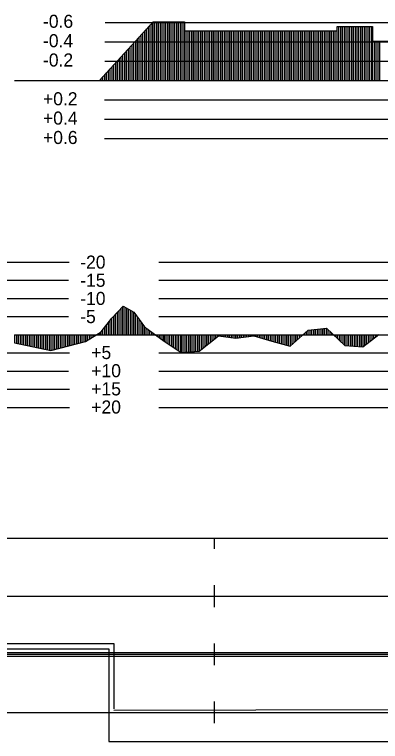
# Model space of a CAD drawing. Extents: x 2 to 10148, y 0 to 380.
# Drawn here: x 8072.2 to 8122.5, y 186 to 286.1 of the extents above; entities that cross this region are included whole.
import ezdxf

# ---------------------------------------------------------------- set-up
doc = ezdxf.new("R2010")
doc.units = 0
for name, color, linetype in [('POSUN_CARA', 7, 'Continuous'), ('POSUN_RASTR', 7, 'Continuous'), ('POSUN_TEXT', 7, 'Continuous'), ('RYCHL_B', 7, 'Continuous'), ('RYCHL_C', 7, 'Continuous'), ('RYCHL_RASTR', 7, 'Continuous'), ('ZRYCHL_CARA', 7, 'Continuous'), ('ZRYCHL_RASTR', 7, 'Continuous'), ('ZRYCHL_TEXT', 7, 'Continuous')]:
    doc.layers.add(name, color=color, linetype=linetype)

msp = doc.modelspace()

# ---------------------------------------------------------------- linework, layer by layer
at = {"layer": 'POSUN_CARA'}
for p, q in [((8085.57, 244.29), (8087.12, 245.94)), ((8086.57, 242), (8086.57, 245.36)), ((8086.82, 242), (8086.82, 245.62)), ((8087.07, 242), (8087.07, 245.89)), ((8087.12, 245.94), (8088.58, 245.1)), ((8087.12, 242), (8087.12, 245.94)), ((8087.37, 242), (8087.37, 245.79)), ((8087.62, 242), (8087.62, 245.65)), ((8087.87, 242), (8087.87, 245.51)), ((8088.12, 242), (8088.12, 245.36)), ((8088.37, 242), (8088.37, 245.22)), ((8084.08, 242.4), (8085.57, 244.29)), ((8085.57, 242), (8085.57, 244.29)), ((8085.82, 242), (8085.82, 244.56)), ((8086.07, 242), (8086.07, 244.82)), ((8086.32, 242), (8086.32, 245.09)), ((8088.58, 245.1), (8090.05, 243.07)), ((8088.58, 242), (8088.58, 245.1)), ((8088.83, 242), (8088.83, 244.75)), ((8089.08, 242), (8089.08, 244.41)), ((8084.83, 242), (8084.83, 243.36)), ((8085.08, 242), (8085.08, 243.67)), ((8085.33, 242), (8085.33, 243.99)), ((8089.33, 242), (8089.33, 244.06)), ((8089.58, 242), (8089.58, 243.72)), ((8089.83, 242), (8089.83, 243.37)), ((8081.93, 241.07), (8084.08, 242.4)), ((8083.93, 242), (8083.93, 242.31)), ((8084.08, 242), (8084.08, 242.4)), ((8084.33, 242), (8084.33, 242.72)), ((8084.58, 242), (8084.58, 243.04)), ((8090.05, 243.07), (8092.75, 241.1)), ((8090.05, 242), (8090.05, 243.07)), ((8090.3, 242), (8090.3, 242.89)), ((8090.55, 242), (8090.55, 242.7)), ((8090.8, 242), (8090.8, 242.52)), ((8091.05, 242), (8091.05, 242.34)), ((8110.07, 240.43), (8112.58, 242.65)), ((8112.32, 242), (8112.32, 242.42)), ((8112.57, 242), (8112.57, 242.64)), ((8112.58, 242.65), (8115.07, 242.9)), ((8112.58, 242), (8112.58, 242.65)), ((8112.83, 242), (8112.83, 242.67)), ((8113.08, 242), (8113.08, 242.7)), ((8113.33, 242), (8113.33, 242.72)), ((8113.58, 242), (8113.58, 242.75)), ((8113.83, 242), (8113.83, 242.77)), ((8114.08, 242), (8114.08, 242.8)), ((8114.33, 242), (8114.33, 242.83)), ((8114.58, 242), (8114.58, 242.85)), ((8114.83, 242), (8114.83, 242.88)), ((8115.07, 242.9), (8117.62, 240.51)), ((8115.07, 242), (8115.07, 242.9)), ((8115.32, 242), (8115.32, 242.67)), ((8115.57, 242), (8115.57, 242.43)), ((8072.18, 242), (8072.18, 240.87)), ((8072.43, 242), (8072.43, 240.82)), ((8072.68, 242), (8072.68, 240.77)), ((8072.93, 242), (8072.93, 240.72)), ((8073.18, 242), (8073.18, 240.66)), ((8073.43, 242), (8073.43, 240.61)), ((8073.68, 242), (8073.68, 240.56)), ((8073.93, 242), (8073.93, 240.51)), ((8074.18, 242), (8074.18, 240.45)), ((8074.43, 242), (8074.43, 240.4)), ((8074.68, 242), (8074.68, 240.35)), ((8074.93, 242), (8074.93, 240.3)), ((8075.18, 242), (8075.18, 240.25)), ((8075.43, 242), (8075.43, 240.19)), ((8075.68, 242), (8075.68, 240.14)), ((8075.93, 242), (8075.93, 240.09)), ((8076.18, 242), (8076.18, 240.04)), ((8076.43, 242), (8076.43, 239.98)), ((8076.68, 242), (8076.68, 239.93)), ((8076.93, 242), (8076.93, 239.88)), ((8077.18, 242), (8077.18, 239.83)), ((8077.19, 242), (8077.19, 239.83)), ((8077.44, 242), (8077.44, 239.89)), ((8077.69, 242), (8077.69, 239.96)), ((8077.94, 242), (8077.94, 240.02)), ((8078.19, 242), (8078.19, 240.09)), ((8078.44, 242), (8078.44, 240.15)), ((8078.69, 242), (8078.69, 240.22)), ((8078.94, 242), (8078.94, 240.28)), ((8079.19, 242), (8079.19, 240.35)), ((8079.44, 242), (8079.44, 240.42)), ((8079.69, 242), (8079.69, 240.48)), ((8079.94, 242), (8079.94, 240.55)), ((8080.19, 242), (8080.19, 240.61)), ((8080.44, 242), (8080.44, 240.68)), ((8080.69, 242), (8080.69, 240.74)), ((8080.94, 242), (8080.94, 240.81)), ((8081.19, 242), (8081.19, 240.88)), ((8081.44, 242), (8081.44, 240.94)), ((8081.69, 242), (8081.69, 241.01)), ((8081.93, 242), (8081.93, 241.07)), ((8082.18, 242), (8082.18, 241.22)), ((8082.43, 242), (8082.43, 241.38)), ((8082.68, 242), (8082.68, 241.53)), ((8082.93, 242), (8082.93, 241.69)), ((8083.18, 242), (8083.18, 241.84)), ((8083.43, 242), (8083.43, 242)), ((8083.68, 242), (8083.68, 242.15)), ((8091.3, 242), (8091.3, 242.16)), ((8091.55, 242), (8091.55, 241.97)), ((8091.8, 242), (8091.8, 241.79)), ((8092.05, 242), (8092.05, 241.61)), ((8092.3, 242), (8092.3, 241.43)), ((8092.55, 242), (8092.55, 241.24)), ((8092.75, 242), (8092.75, 241.1)), ((8093, 242), (8093, 240.93)), ((8093.25, 242), (8093.25, 240.76)), ((8093.5, 242), (8093.5, 240.6)), ((8093.75, 242), (8093.75, 240.43)), ((8094, 242), (8094, 240.26)), ((8094.25, 242), (8094.25, 240.1)), ((8094.5, 242), (8094.5, 239.93)), ((8094.75, 242), (8094.75, 239.76)), ((8095, 242), (8095, 239.59)), ((8095.08, 242), (8095.08, 239.54)), ((8095.33, 242), (8095.33, 239.56)), ((8095.58, 242), (8095.58, 239.58)), ((8095.83, 242), (8095.83, 239.6)), ((8096.08, 242), (8096.08, 239.62)), ((8096.33, 242), (8096.33, 239.63)), ((8096.58, 242), (8096.58, 239.65)), ((8096.83, 242), (8096.83, 239.67)), ((8097.08, 242), (8097.08, 239.69)), ((8097.33, 242), (8097.33, 239.71)), ((8097.58, 242), (8097.58, 239.73)), ((8097.58, 239.73), (8100.21, 241.84)), ((8097.83, 242), (8097.83, 239.93)), ((8098.08, 242), (8098.08, 240.13)), ((8098.33, 242), (8098.33, 240.33)), ((8098.58, 242), (8098.58, 240.53)), ((8098.83, 242), (8098.83, 240.73)), ((8099.08, 242), (8099.08, 240.93)), ((8099.33, 242), (8099.33, 241.13)), ((8099.58, 242), (8099.58, 241.33)), ((8099.83, 242), (8099.83, 241.53)), ((8100.08, 242), (8100.08, 241.73)), ((8100.21, 242), (8100.21, 241.84)), ((8100.21, 241.84), (8102.6, 241.52)), ((8100.46, 242), (8100.46, 241.8)), ((8100.71, 242), (8100.71, 241.77)), ((8100.96, 242), (8100.96, 241.74)), ((8101.21, 242), (8101.21, 241.7)), ((8101.46, 242), (8101.46, 241.67)), ((8101.71, 242), (8101.71, 241.64)), ((8101.96, 242), (8101.96, 241.61)), ((8102.21, 242), (8102.21, 241.57)), ((8102.46, 242), (8102.46, 241.54)), ((8102.6, 242), (8102.6, 241.52)), ((8102.6, 241.52), (8105.07, 241.87)), ((8102.85, 242), (8102.85, 241.56)), ((8103.1, 242), (8103.1, 241.59)), ((8103.35, 242), (8103.35, 241.63)), ((8103.6, 242), (8103.6, 241.66)), ((8103.85, 242), (8103.85, 241.7)), ((8104.1, 242), (8104.1, 241.74)), ((8104.35, 242), (8104.35, 241.77)), ((8104.6, 242), (8104.6, 241.81)), ((8104.85, 242), (8104.85, 241.84)), ((8105.07, 242), (8105.07, 241.87)), ((8105.07, 241.87), (8107.58, 241.11)), ((8105.32, 242), (8105.32, 241.8)), ((8105.57, 242), (8105.57, 241.72)), ((8105.82, 242), (8105.82, 241.65)), ((8106.07, 242), (8106.07, 241.57)), ((8106.32, 242), (8106.32, 241.5)), ((8106.57, 242), (8106.57, 241.42)), ((8106.82, 242), (8106.82, 241.34)), ((8107.07, 242), (8107.07, 241.27)), ((8107.32, 242), (8107.32, 241.19)), ((8107.57, 242), (8107.57, 241.12)), ((8107.58, 242), (8107.58, 241.11)), ((8107.83, 242), (8107.83, 241.04)), ((8108.08, 242), (8108.08, 240.98)), ((8108.33, 242), (8108.33, 240.91)), ((8108.58, 242), (8108.58, 240.84)), ((8108.83, 242), (8108.83, 240.77)), ((8109.08, 242), (8109.08, 240.7)), ((8109.33, 242), (8109.33, 240.63)), ((8109.58, 242), (8109.58, 240.56)), ((8109.83, 242), (8109.83, 240.5)), ((8110.07, 242), (8110.07, 240.43)), ((8110.32, 242), (8110.32, 240.65)), ((8110.57, 242), (8110.57, 240.87)), ((8110.82, 242), (8110.82, 241.09)), ((8111.07, 242), (8111.07, 241.31)), ((8111.32, 242), (8111.32, 241.53)), ((8111.57, 242), (8111.57, 241.76)), ((8111.82, 242), (8111.82, 241.98)), ((8112.07, 242), (8112.07, 242.2)), ((8115.82, 242), (8115.82, 242.2)), ((8116.07, 242), (8116.07, 241.97)), ((8116.32, 242), (8116.32, 241.73)), ((8116.57, 242), (8116.57, 241.5)), ((8116.82, 242), (8116.82, 241.26)), ((8117.07, 242), (8117.07, 241.03)), ((8117.32, 242), (8117.32, 240.8)), ((8117.57, 242), (8117.57, 240.56)), ((8117.62, 242), (8117.62, 240.51)), ((8117.87, 242), (8117.87, 240.49)), ((8118.12, 242), (8118.12, 240.48)), ((8118.37, 242), (8118.37, 240.46)), ((8118.62, 242), (8118.62, 240.44)), ((8118.87, 242), (8118.87, 240.42)), ((8119.12, 242), (8119.12, 240.4)), ((8119.37, 242), (8119.37, 240.38)), ((8119.62, 242), (8119.62, 240.36)), ((8119.87, 242), (8119.87, 240.34)), ((8120.06, 240.33), (8122.3, 242.02)), ((8120.06, 242), (8120.06, 240.33)), ((8120.31, 242), (8120.31, 240.52)), ((8120.56, 242), (8120.56, 240.7)), ((8120.81, 242), (8120.81, 240.89)), ((8121.06, 242), (8121.06, 241.08)), ((8121.31, 242), (8121.31, 241.27)), ((8121.56, 242), (8121.56, 241.46)), ((8121.81, 242), (8121.81, 241.65)), ((8122.06, 242), (8122.06, 241.84)), ((8072.18, 240.87), (8077.19, 239.83)), ((8077.19, 239.83), (8081.93, 241.07)), ((8092.75, 241.1), (8095.08, 239.54)), ((8107.58, 241.11), (8110.07, 240.43)), ((8117.62, 240.51), (8120.06, 240.33)), ((8095.08, 239.54), (8097.58, 239.73))]:
    msp.add_line(p, q, dxfattribs=at)
at = {"layer": 'POSUN_RASTR'}
for p, q in [((7672, 252), (8079.69, 252)), ((8092, 252), (8288, 252)), ((7672, 249.5), (8079.61, 249.5)), ((8092, 249.5), (8288, 249.5)), ((7672, 247), (8079.59, 247)), ((8092, 247), (8288, 247)), ((7672, 244.5), (8079.59, 244.5)), ((8092, 244.5), (8288, 244.5)), ((8072.18, 242), (9138.15, 242)), ((7672, 239.5), (8079.75, 239.5)), ((8092, 239.5), (8288, 239.5)), ((7672, 237), (8079.59, 237)), ((8092, 237), (8288, 237)), ((7672, 234.5), (8079.75, 234.5)), ((8092, 234.5), (8288, 234.5)), ((7672, 232), (8079.75, 232)), ((8092, 232), (8288, 232))]:
    msp.add_line(p, q, dxfattribs=at)
at = {"layer": 'RYCHL_B'}
for p, q in [((7765.91, 198.75), (8085.13, 198.75)), ((8085.13, 198.75), (8085.13, 186)), ((8085.13, 186), (8348.43, 186))]:
    msp.add_line(p, q, dxfattribs=at)
at = {"layer": 'RYCHL_C'}
for p, q in [((7765.16, 199.5), (8085.83, 199.5)), ((8085.83, 199.5), (8085.84, 190.5)), ((8085.84, 190.33), (8192.83, 190.5))]:
    msp.add_line(p, q, dxfattribs=at)
at = {"layer": 'RYCHL_RASTR'}
for p, q in [((6869.05, 214), (8074.39, 214)), ((8072.18, 214), (9140.35, 214)), ((8099.68, 212.5), (8099.68, 214)), ((8099.68, 204.5), (8099.68, 207.5)), ((6869.05, 206), (8074.39, 206)), ((8072.18, 206), (9140.39, 206)), ((8099.68, 196.5), (8099.68, 199.5)), ((6869.05, 198.25), (8074.39, 198.25)), ((8072.18, 198.25), (9140.39, 198.25)), ((6869.05, 198), (8074.39, 198)), ((6869.05, 197.75), (8074.39, 197.75)), ((8072.18, 198), (9140.39, 198)), ((8072.18, 197.75), (9140.39, 197.75)), ((8099.68, 188.5), (8099.68, 191.5)), ((6869.05, 190), (8074.39, 190)), ((8072.18, 190), (9140.39, 190))]:
    msp.add_line(p, q, dxfattribs=at)
at = {"layer": 'ZRYCHL_CARA'}
for p, q in [((8083.84, 277), (8091.24, 285.09)), ((8090.59, 277), (8090.59, 284.38)), ((8090.84, 277), (8090.84, 284.65)), ((8091.09, 277), (8091.09, 284.93)), ((8091.24, 277), (8091.24, 285.09)), ((8091.24, 285.09), (8095.54, 285.09)), ((8091.49, 277), (8091.49, 285.09)), ((8091.74, 277), (8091.74, 285.09)), ((8091.99, 277), (8091.99, 285.09)), ((8092.24, 277), (8092.24, 285.09)), ((8092.49, 277), (8092.49, 285.09)), ((8092.74, 277), (8092.74, 285.09)), ((8092.99, 277), (8092.99, 285.09)), ((8093.24, 277), (8093.24, 285.09)), ((8093.49, 277), (8093.49, 285.09)), ((8093.74, 277), (8093.74, 285.09)), ((8093.99, 277), (8093.99, 285.09)), ((8094.24, 277), (8094.24, 285.09)), ((8094.49, 277), (8094.49, 285.09)), ((8094.74, 277), (8094.74, 285.09)), ((8094.99, 277), (8094.99, 285.09)), ((8095.24, 277), (8095.24, 285.09)), ((8095.49, 277), (8095.49, 285.09)), ((8095.54, 285.09), (8095.54, 283.83)), ((8116.55, 277), (8116.55, 284.42)), ((8116.55, 283.83), (8116.55, 284.42)), ((8116.55, 284.42), (8121.42, 284.42)), ((8116.8, 277), (8116.8, 284.42)), ((8117.05, 277), (8117.05, 284.42)), ((8117.3, 277), (8117.3, 284.42)), ((8117.55, 277), (8117.55, 284.42)), ((8117.8, 277), (8117.8, 284.42)), ((8118.05, 277), (8118.05, 284.42)), ((8118.3, 277), (8118.3, 284.42)), ((8118.55, 277), (8118.55, 284.42)), ((8118.8, 277), (8118.8, 284.42)), ((8119.05, 277), (8119.05, 284.42)), ((8119.3, 277), (8119.3, 284.42)), ((8119.55, 277), (8119.55, 284.42)), ((8119.8, 277), (8119.8, 284.42)), ((8120.05, 277), (8120.05, 284.42)), ((8120.3, 277), (8120.3, 284.42)), ((8120.55, 277), (8120.55, 284.42)), ((8120.8, 277), (8120.8, 284.42)), ((8121.05, 277), (8121.05, 284.42)), ((8121.3, 277), (8121.3, 284.42)), ((8121.42, 284.42), (8121.42, 282.41)), ((8089.59, 277), (8089.59, 283.29)), ((8089.84, 277), (8089.84, 283.56)), ((8090.09, 277), (8090.09, 283.83)), ((8090.34, 277), (8090.34, 284.11)), ((8095.54, 277), (8095.54, 283.83)), ((8095.54, 283.83), (8116.55, 283.83)), ((8095.79, 277), (8095.79, 283.83)), ((8096.04, 277), (8096.04, 283.83)), ((8096.29, 277), (8096.29, 283.83)), ((8096.54, 277), (8096.54, 283.83)), ((8096.79, 277), (8096.79, 283.83)), ((8097.04, 277), (8097.04, 283.83)), ((8097.29, 277), (8097.29, 283.83)), ((8097.54, 277), (8097.54, 283.83)), ((8097.79, 277), (8097.79, 283.83)), ((8098.04, 277), (8098.04, 283.83)), ((8098.29, 277), (8098.29, 283.83)), ((8098.54, 277), (8098.54, 283.83)), ((8098.79, 277), (8098.79, 283.83)), ((8099.04, 277), (8099.04, 283.83)), ((8099.29, 277), (8099.29, 283.83)), ((8099.54, 277), (8099.54, 283.83)), ((8099.79, 277), (8099.79, 283.83)), ((8100.04, 277), (8100.04, 283.83)), ((8100.29, 277), (8100.29, 283.83)), ((8100.54, 277), (8100.54, 283.83)), ((8100.79, 277), (8100.79, 283.83)), ((8101.04, 277), (8101.04, 283.83)), ((8101.29, 277), (8101.29, 283.83)), ((8101.54, 277), (8101.54, 283.83)), ((8101.79, 277), (8101.79, 283.83)), ((8102.04, 277), (8102.04, 283.83)), ((8102.29, 277), (8102.29, 283.83)), ((8102.54, 277), (8102.54, 283.83)), ((8102.79, 277), (8102.79, 283.83)), ((8103.04, 277), (8103.04, 283.83)), ((8103.29, 277), (8103.29, 283.83)), ((8103.54, 277), (8103.54, 283.83)), ((8103.79, 277), (8103.79, 283.83)), ((8104.04, 277), (8104.04, 283.83)), ((8104.29, 277), (8104.29, 283.83)), ((8104.54, 277), (8104.54, 283.83)), ((8104.79, 277), (8104.79, 283.83)), ((8105.04, 277), (8105.04, 283.83)), ((8105.29, 277), (8105.29, 283.83)), ((8105.54, 277), (8105.54, 283.83)), ((8105.79, 277), (8105.79, 283.83)), ((8106.04, 277), (8106.04, 283.83)), ((8106.29, 277), (8106.29, 283.83)), ((8106.54, 277), (8106.54, 283.83)), ((8106.79, 277), (8106.79, 283.83)), ((8107.04, 277), (8107.04, 283.83)), ((8107.29, 277), (8107.29, 283.83)), ((8107.54, 277), (8107.54, 283.83)), ((8107.79, 277), (8107.79, 283.83)), ((8108.04, 277), (8108.04, 283.83)), ((8108.29, 277), (8108.29, 283.83)), ((8108.54, 277), (8108.54, 283.83)), ((8108.79, 277), (8108.79, 283.83)), ((8109.04, 277), (8109.04, 283.83)), ((8109.29, 277), (8109.29, 283.83)), ((8109.54, 277), (8109.54, 283.83)), ((8109.79, 277), (8109.79, 283.83)), ((8110.04, 277), (8110.04, 283.83)), ((8110.29, 277), (8110.29, 283.83)), ((8110.54, 277), (8110.54, 283.83)), ((8110.79, 277), (8110.79, 283.83)), ((8111.04, 277), (8111.04, 283.83)), ((8111.29, 277), (8111.29, 283.83)), ((8111.54, 277), (8111.54, 283.83)), ((8111.79, 277), (8111.79, 283.83)), ((8112.04, 277), (8112.04, 283.83)), ((8112.29, 277), (8112.29, 283.83)), ((8112.54, 277), (8112.54, 283.83)), ((8112.79, 277), (8112.79, 283.83)), ((8113.04, 277), (8113.04, 283.83)), ((8113.29, 277), (8113.29, 283.83)), ((8113.54, 277), (8113.54, 283.83)), ((8113.79, 277), (8113.79, 283.83)), ((8114.04, 277), (8114.04, 283.83)), ((8114.29, 277), (8114.29, 283.83)), ((8114.54, 277), (8114.54, 283.83)), ((8114.79, 277), (8114.79, 283.83)), ((8115.04, 277), (8115.04, 283.83)), ((8115.29, 277), (8115.29, 283.83)), ((8115.54, 277), (8115.54, 283.83)), ((8115.79, 277), (8115.79, 283.83)), ((8116.04, 277), (8116.04, 283.83)), ((8116.29, 277), (8116.29, 283.83)), ((8116.54, 277), (8116.54, 283.83)), ((8088.84, 277), (8088.84, 282.47)), ((8089.09, 277), (8089.09, 282.74)), ((8089.34, 277), (8089.34, 283.01)), ((8121.42, 277), (8121.42, 282.41)), ((8121.42, 282.41), (8124.33, 282.41)), ((8121.67, 277), (8121.67, 282.41)), ((8121.92, 277), (8121.92, 282.41)), ((8122.17, 277), (8122.17, 282.41)), ((8122.42, 277), (8122.42, 282.41)), ((8087.84, 277), (8087.84, 281.37)), ((8088.09, 277), (8088.09, 281.65)), ((8088.34, 277), (8088.34, 281.92)), ((8088.59, 277), (8088.59, 282.19)), ((8086.84, 277), (8086.84, 280.28)), ((8087.09, 277), (8087.09, 280.55)), ((8087.34, 277), (8087.34, 280.83)), ((8087.59, 277), (8087.59, 281.1)), ((8086.09, 277), (8086.09, 279.46)), ((8086.34, 277), (8086.34, 279.73)), ((8086.59, 277), (8086.59, 280.01)), ((8085.09, 277), (8085.09, 278.37)), ((8085.34, 277), (8085.34, 278.64)), ((8085.59, 277), (8085.59, 278.91)), ((8085.84, 277), (8085.84, 279.19)), ((8084.09, 277), (8084.09, 277.27)), ((8084.34, 277), (8084.34, 277.55)), ((8084.59, 277), (8084.59, 277.82)), ((8084.84, 277), (8084.84, 278.09)), ((8072.18, 277), (9138.15, 277))]:
    msp.add_line(p, q, dxfattribs=at)
at = {"layer": 'ZRYCHL_RASTR'}
for p, q in [((8084.63, 285), (8288, 285)), ((8084.61, 282.33), (8288, 282.33)), ((8084.6, 279.67), (8288, 279.67)), ((8084.55, 274.33), (8288, 274.33)), ((8084.55, 271.67), (8288, 271.67)), ((8084.55, 269), (8288, 269))]:
    msp.add_line(p, q, dxfattribs=at)

# ---------------------------------------------------------------- texts
at = {"layer": 'POSUN_TEXT'}
for s, p in [('-20', (8081.21, 251.1)), ('-15', (8081.21, 248.6)), ('-10', (8081.21, 246.1)), ('-5', (8081.21, 243.6)), ('+5', (8082.73, 238.65)), ('+10', (8082.73, 236.15)), ('+15', (8082.73, 233.65)), ('+20', (8082.73, 231.15))]:
    msp.add_text(s, height=1.8, dxfattribs=at).set_placement(p)
at = {"layer": 'ZRYCHL_TEXT'}
for s, p in [('-0.6', (8076.09, 284.26)), ('-0.4', (8076.09, 281.59)), ('-0.2', (8076.09, 278.93)), ('+0.2', (8076.09, 273.59)), ('+0.4', (8076.09, 270.93)), ('+0.6', (8076.09, 268.26))]:
    msp.add_text(s, height=1.8, dxfattribs=at).set_placement(p)

doc.saveas('drawing.dxf')
